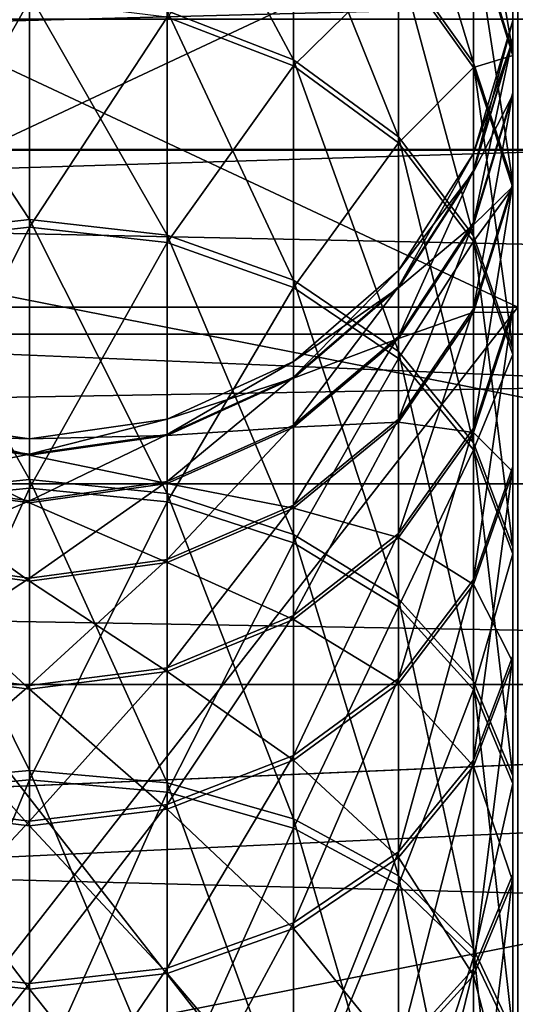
# Model space of a CAD drawing. Extents: x 0 to 200, y 18 to 95.
# Tile 218 of 491: x 81.07 to 82.49, y 52.8 to 55.63. Entities that reach past the tile are written whole.
import ezdxf

# ---------------------------------------------------------------- set-up
doc = ezdxf.new("R2010")
doc.units = 0

msp = doc.modelspace()

# ---------------------------------------------------------------- linework, layer by layer
for points in [[(66.999992, 58.968403, 263.375061), (100.857979, 56.147953, 260.252533), (66.999992, 55.257084, 259.53186)], [(122.799995, 57.297775, 280.72522), (66.999992, 58.968403, 278.624939), (66.999992, 55.257084, 282.468109)], [(122.799995, 55.257084, 282.468109), (122.799995, 57.297775, 280.72522), (66.999992, 55.257084, 282.468109)], [(81.494423, 56.193008, 266.701172), (81.856888, 56.043743, 266.772736), (81.856888, 55.515003, 265.812164)], [(81.494423, 55.655315, 265.724335), (81.494423, 56.193008, 266.701172), (81.856888, 55.515003, 265.812164)], [(82.158043, 56.215157, 267.872253), (82.373474, 55.898556, 267.982391), (82.373474, 55.506165, 267.030487)], [(82.158043, 55.808445, 266.885559), (82.158043, 56.215157, 267.872253), (82.373474, 55.506165, 267.030487)], [(82.373474, 56.181892, 268.97229), (82.485741, 55.80899, 269.056732), (82.485741, 55.537457, 268.108063)], [(82.373474, 55.898556, 267.982391), (82.373474, 56.181892, 268.97229), (82.485741, 55.537457, 268.108063)], [(66.999992, 55.257084, 259.53186), (100.857979, 56.147953, 260.252533), (99.651787, 55.252529, 259.53772)], [(81.856888, 56.029167, 275.257538), (81.494423, 55.637138, 276.304626), (81.856888, 55.497128, 276.216309)], [(81.856888, 56.043743, 266.772736), (82.158043, 55.808445, 266.885559), (82.158043, 55.293812, 265.950592)], [(81.856888, 55.515003, 265.812164), (81.856888, 56.043743, 266.772736), (82.158043, 55.293812, 265.950592)], [(82.158043, 55.794254, 275.143921), (81.856888, 56.029167, 275.257538), (81.856888, 55.497128, 276.216309)], [(82.485741, 56.026241, 271.015106), (82.485741, 55.627762, 271.014435), (82.485741, 55.576557, 270.073761)], [(82.485741, 55.97261, 270.029816), (82.485741, 56.026241, 271.015106), (82.485741, 55.576557, 270.073761)], [(82.485741, 56.026241, 271.015106), (82.485741, 55.969223, 272.000214), (82.485741, 55.627762, 271.014435)], [(79.999992, 55.977016, 271), (82.499992, 54.804737, 266.625), (79.999992, 54.804737, 266.625)], [(79.999992, 55.977016, 271), (82.499992, 55.977016, 271), (82.499992, 54.804737, 266.625)], [(82.499992, 55.977016, 271), (79.999992, 55.977016, 271), (79.999992, 54.804737, 275.375)], [(82.499992, 54.804737, 275.375), (82.499992, 55.977016, 271), (79.999992, 54.804737, 275.375)], [(82.485741, 55.97261, 270.029816), (82.485741, 55.576557, 270.073761), (82.485741, 55.420349, 269.144714)], [(82.485741, 55.80899, 269.056732), (82.485741, 55.97261, 270.029816), (82.485741, 55.420349, 269.144714)], [(82.485741, 55.969223, 272.000214), (82.485741, 55.802265, 272.972748), (82.485741, 55.573326, 271.954926)], [(82.485741, 55.627762, 271.014435), (82.485741, 55.969223, 272.000214), (82.485741, 55.573326, 271.954926)], [(115.346222, 54.298084, 279.984253), (39.5, 55.887272, 277.913177), (37.428932, 54.298084, 279.984253)], [(113.275154, 55.887272, 277.913177), (39.5, 55.887272, 277.913177), (115.346222, 54.298084, 279.984253)], [(49.499989, 55.887272, 267.913177), (103.275146, 55.887272, 267.913177), (51.571064, 54.298084, 265.842102)], [(103.275146, 55.887272, 267.913177), (101.204079, 54.298084, 265.842102), (51.571064, 54.298084, 265.842102)], [(82.373474, 55.888134, 274.047363), (82.158043, 55.794254, 275.143921), (82.373474, 55.492477, 274.997955)], [(82.373474, 55.898556, 267.982391), (82.485741, 55.537457, 268.108063), (82.485741, 55.161404, 267.19577)], [(82.373474, 55.506165, 267.030487), (82.373474, 55.898556, 267.982391), (82.485741, 55.161404, 267.19577)], [(82.485741, 55.527466, 273.920471), (82.373474, 55.888134, 274.047363), (82.373474, 55.492477, 274.997955)], [(82.485741, 55.802265, 272.972748), (82.373474, 55.888134, 274.047363), (82.485741, 55.527466, 273.920471)], [(82.158043, 55.808445, 266.885559), (82.373474, 55.506165, 267.030487), (82.373474, 55.009663, 266.128448)], [(82.158043, 55.293812, 265.950592), (82.158043, 55.808445, 266.885559), (82.373474, 55.009663, 266.128448)], [(82.485741, 55.80899, 269.056732), (82.485741, 55.420349, 269.144714), (82.485741, 55.161106, 268.239044)], [(82.485741, 55.537457, 268.108063), (82.485741, 55.80899, 269.056732), (82.485741, 55.161106, 268.239044)], [(82.485741, 55.802265, 272.972748), (82.485741, 55.527466, 273.920471), (82.485741, 55.413929, 272.883423)], [(82.485741, 55.573326, 271.954926), (82.485741, 55.802265, 272.972748), (82.485741, 55.413929, 272.883423)], [(82.158043, 55.794254, 275.143921), (81.856888, 55.497128, 276.216309), (82.158043, 55.276413, 276.077087)], [(82.373474, 55.492477, 274.997955), (82.158043, 55.794254, 275.143921), (82.158043, 55.276413, 276.077087)], [(80.705566, 55.655315, 265.724335), (81.099991, 55.703388, 265.694244), (81.099991, 55.05603, 264.778564)], [(81.099991, 55.034607, 277.248322), (81.099991, 55.685104, 276.334869), (80.705566, 54.99033, 277.212891)], [(81.099991, 55.685104, 276.334869), (80.705566, 55.637138, 276.304626), (80.705566, 54.99033, 277.212891)], [(81.099991, 55.703388, 265.694244), (81.494423, 55.655315, 265.724335), (81.494423, 55.011635, 264.813812)], [(81.099991, 55.05603, 264.778564), (81.099991, 55.703388, 265.694244), (81.494423, 55.011635, 264.813812)], [(81.494423, 55.637138, 276.304626), (81.099991, 55.685104, 276.334869), (81.099991, 55.034607, 277.248322)], [(95.999992, 51.891266, 261.314575), (76.999992, 55.631706, 264.297485), (76.999992, 51.891266, 261.314575)], [(95.999992, 55.631706, 264.297485), (76.999992, 55.631706, 264.297485), (95.999992, 51.891266, 261.314575)], [(95.999992, 55.631706, 277.702515), (95.999992, 51.891266, 280.685425), (76.999992, 51.891266, 280.685425)], [(76.999992, 55.631706, 277.702515), (95.999992, 55.631706, 277.702515), (76.999992, 51.891266, 280.685425)], [(80.705566, 55.655315, 265.724335), (81.099991, 55.05603, 264.778564), (80.705566, 55.011635, 264.813812)], [(81.494423, 55.637138, 276.304626), (81.099991, 55.034607, 277.248322), (81.494423, 54.99033, 277.212891)], [(81.494423, 55.655315, 265.724335), (81.856888, 55.515003, 265.812164), (81.856888, 54.882034, 264.916809)], [(81.494423, 55.011635, 264.813812), (81.494423, 55.655315, 265.724335), (81.856888, 54.882034, 264.916809)], [(81.856888, 55.497128, 276.216309), (81.494423, 55.637138, 276.304626), (81.494423, 54.99033, 277.212891)], [(82.485741, 55.627762, 271.014435), (82.373474, 55.245422, 271.013763), (82.373474, 55.196545, 270.115906)], [(82.485741, 55.576557, 270.073761), (82.485741, 55.627762, 271.014435), (82.373474, 55.196545, 270.115906)], [(82.485741, 55.627762, 271.014435), (82.485741, 55.573326, 271.954926), (82.373474, 55.245422, 271.013763)], [(82.485741, 55.576557, 270.073761), (82.373474, 55.196545, 270.115906), (82.373474, 55.047447, 269.229156)], [(82.485741, 55.420349, 269.144714), (82.485741, 55.576557, 270.073761), (82.373474, 55.047447, 269.229156)], [(82.485741, 55.573326, 271.954926), (82.485741, 55.413929, 272.883423), (82.373474, 55.193462, 271.911469)], [(82.373474, 55.245422, 271.013763), (82.485741, 55.573326, 271.954926), (82.373474, 55.193462, 271.911469)], [(81.856888, 55.515003, 265.812164), (82.158043, 55.293812, 265.950592), (82.158043, 54.677734, 265.079163)], [(81.856888, 54.882034, 264.916809), (81.856888, 55.515003, 265.812164), (82.158043, 54.677734, 265.079163)], [(82.485741, 55.527466, 273.920471), (82.373474, 55.492477, 274.997955), (82.485741, 55.148285, 274.831482)], [(82.485741, 55.537457, 268.108063), (82.485741, 55.161106, 268.239044), (82.485741, 54.80209, 267.368073)], [(82.485741, 55.161404, 267.19577), (82.485741, 55.537457, 268.108063), (82.485741, 54.80209, 267.368073)], [(82.485741, 55.151573, 273.788208), (82.485741, 55.527466, 273.920471), (82.485741, 55.148285, 274.831482)], [(82.485741, 55.413929, 272.883423), (82.485741, 55.527466, 273.920471), (82.485741, 55.151573, 273.788208)], [(81.856888, 55.497128, 276.216309), (81.494423, 54.99033, 277.212891), (81.856888, 54.861088, 277.109467)], [(82.158043, 55.276413, 276.077087), (81.856888, 55.497128, 276.216309), (81.856888, 54.861088, 277.109467)], [(82.373474, 55.492477, 274.997955), (82.158043, 55.276413, 276.077087), (82.373474, 54.992878, 275.898254)], [(82.373474, 55.506165, 267.030487), (82.485741, 55.161404, 267.19577), (82.485741, 54.685577, 266.331329)], [(82.373474, 55.009663, 266.128448), (82.373474, 55.506165, 267.030487), (82.485741, 54.685577, 266.331329)], [(82.485741, 55.148285, 274.831482), (82.373474, 55.492477, 274.997955), (82.373474, 54.992878, 275.898254)], [(82.485741, 55.420349, 269.144714), (82.373474, 55.047447, 269.229156), (82.373474, 54.800007, 268.364685)], [(82.485741, 55.161106, 268.239044), (82.485741, 55.420349, 269.144714), (82.373474, 54.800007, 268.364685)], [(82.485741, 55.413929, 272.883423), (82.485741, 55.151573, 273.788208), (82.373474, 55.041317, 272.797699)], [(82.373474, 55.193462, 271.911469), (82.485741, 55.413929, 272.883423), (82.373474, 55.041317, 272.797699)], [(82.158043, 55.293812, 265.950592), (82.373474, 55.009663, 266.128448), (82.373474, 54.415291, 265.28772)], [(82.158043, 54.677734, 265.079163), (82.158043, 55.293812, 265.950592), (82.373474, 54.415291, 265.28772)], [(82.158043, 55.276413, 276.077087), (81.856888, 54.861088, 277.109467), (82.158043, 54.657349, 276.946411)], [(82.373474, 54.992878, 275.898254), (82.158043, 55.276413, 276.077087), (82.158043, 54.657349, 276.946411)], [(66.999992, 55.257084, 259.53186), (99.651787, 55.252529, 259.53772), (66.999992, 50.376331, 257.358826)], [(122.799995, 52.921329, 283.789642), (66.999992, 55.257084, 282.468109), (66.999992, 50.376331, 284.641174)], [(122.799995, 55.257084, 282.468109), (66.999992, 55.257084, 282.468109), (122.799995, 52.921329, 283.789642)], [(99.651787, 55.252529, 259.53772), (99.535149, 55.165939, 259.468567), (66.999992, 50.376331, 257.358826)], [(82.373474, 55.245422, 271.013763), (82.158043, 54.910198, 271.013184), (82.158043, 54.863369, 270.152893)], [(82.373474, 55.196545, 270.115906), (82.373474, 55.245422, 271.013763), (82.158043, 54.863369, 270.152893)], [(82.373474, 55.245422, 271.013763), (82.373474, 55.193462, 271.911469), (82.158043, 54.910198, 271.013184)], [(82.373474, 55.196545, 270.115906), (82.158043, 54.863369, 270.152893), (82.158043, 54.720501, 269.303192)], [(82.373474, 55.047447, 269.229156), (82.373474, 55.196545, 270.115906), (82.158043, 54.720501, 269.303192)], [(82.373474, 55.193462, 271.911469), (82.373474, 55.041317, 272.797699), (82.158043, 54.860409, 271.873352)], [(82.158043, 54.910198, 271.013184), (82.373474, 55.193462, 271.911469), (82.158043, 54.860409, 271.873352)], [(99.535149, 55.165939, 259.468567), (99.349709, 54.9519, 259.344482), (66.999992, 50.376331, 257.358826)], [(82.485741, 55.161106, 268.239044), (82.373474, 54.800007, 268.364685), (82.373474, 54.457329, 267.533356)], [(82.485741, 54.80209, 267.368073), (82.485741, 55.161106, 268.239044), (82.373474, 54.457329, 267.533356)], [(82.373474, 54.790905, 273.661316), (82.485741, 55.151573, 273.788208), (82.485741, 54.789566, 274.657959)], [(82.373474, 55.041317, 272.797699), (82.485741, 55.151573, 273.788208), (82.373474, 54.790905, 273.661316)], [(82.485741, 55.148285, 274.831482), (82.373474, 54.992878, 275.898254), (82.485741, 54.669491, 275.694275)], [(82.485741, 55.161404, 267.19577), (82.485741, 54.80209, 267.368073), (82.485741, 54.347809, 266.542755)], [(82.485741, 54.685577, 266.331329), (82.485741, 55.161404, 267.19577), (82.485741, 54.347809, 266.542755)], [(82.485741, 55.151573, 273.788208), (82.485741, 55.148285, 274.831482), (82.485741, 54.789566, 274.657959)], [(82.485741, 54.789566, 274.657959), (82.485741, 55.148285, 274.831482), (82.485741, 54.669491, 275.694275)], [(80.705566, 55.011635, 264.813812), (81.099991, 55.05603, 264.778564), (81.099991, 54.310223, 263.941101)], [(81.099991, 54.285923, 278.083191), (81.099991, 55.034607, 277.248322), (80.705566, 54.245892, 278.04303)], [(81.099991, 55.034607, 277.248322), (80.705566, 54.99033, 277.212891), (80.705566, 54.245892, 278.04303)], [(81.099991, 55.05603, 264.778564), (81.494423, 55.011635, 264.813812), (81.494423, 54.27005, 263.98114)], [(81.099991, 54.310223, 263.941101), (81.099991, 55.05603, 264.778564), (81.494423, 54.27005, 263.98114)], [(81.494423, 54.99033, 277.212891), (81.099991, 55.034607, 277.248322), (81.099991, 54.285923, 278.083191)], [(82.373474, 55.047447, 269.229156), (82.158043, 54.720501, 269.303192), (82.158043, 54.483402, 268.474854)], [(82.373474, 54.800007, 268.364685), (82.373474, 55.047447, 269.229156), (82.158043, 54.483402, 268.474854)], [(82.373474, 55.041317, 272.797699), (82.373474, 54.790905, 273.661316), (82.158043, 54.714626, 272.722534)], [(82.158043, 54.860409, 271.873352), (82.373474, 55.041317, 272.797699), (82.158043, 54.714626, 272.722534)], [(80.705566, 55.011635, 264.813812), (81.099991, 54.310223, 263.941101), (80.705566, 54.27005, 263.98114)], [(81.494423, 55.011635, 264.813812), (81.856888, 54.882034, 264.916809), (81.856888, 54.152802, 264.097961)], [(81.494423, 54.27005, 263.98114), (81.494423, 55.011635, 264.813812), (81.856888, 54.152802, 264.097961)], [(82.373474, 55.009663, 266.128448), (82.485741, 54.685577, 266.331329), (82.485741, 54.115955, 265.525604)], [(82.373474, 54.415291, 265.28772), (82.373474, 55.009663, 266.128448), (82.485741, 54.115955, 265.525604)], [(81.494423, 54.99033, 277.212891), (81.099991, 54.285923, 278.083191), (81.494423, 54.245892, 278.04303)], [(81.856888, 54.861088, 277.109467), (81.494423, 54.99033, 277.212891), (81.494423, 54.245892, 278.04303)], [(82.373474, 54.992878, 275.898254), (82.158043, 54.657349, 276.946411), (82.373474, 54.395618, 276.736938)], [(82.485741, 54.669491, 275.694275), (82.373474, 54.992878, 275.898254), (82.373474, 54.395618, 276.736938)], [(99.349709, 54.9519, 259.344482), (99.161667, 54.734867, 259.218597), (66.999992, 50.376331, 257.358826)], [(82.158043, 54.910198, 271.013184), (81.856888, 54.64925, 271.012756), (81.856888, 54.604008, 270.181641)], [(82.158043, 54.863369, 270.152893), (82.158043, 54.910198, 271.013184), (81.856888, 54.604008, 270.181641)], [(82.158043, 54.910198, 271.013184), (82.158043, 54.860409, 271.873352), (81.856888, 54.64925, 271.012756)], [(81.856888, 54.882034, 264.916809), (82.158043, 54.677734, 265.079163), (82.158043, 53.967964, 264.282166)], [(81.856888, 54.152802, 264.097961), (81.856888, 54.882034, 264.916809), (82.158043, 53.967964, 264.282166)], [(81.856888, 54.861088, 277.109467), (81.494423, 54.245892, 278.04303), (81.856888, 54.129044, 277.925781)], [(82.158043, 54.863369, 270.152893), (81.856888, 54.604008, 270.181641), (81.856888, 54.466, 269.36084)], [(82.158043, 54.720501, 269.303192), (82.158043, 54.863369, 270.152893), (81.856888, 54.466, 269.36084)], [(82.158043, 54.657349, 276.946411), (81.856888, 54.861088, 277.109467), (81.856888, 54.129044, 277.925781)], [(82.158043, 54.860409, 271.873352), (82.158043, 54.714626, 272.722534), (81.856888, 54.601151, 271.843689)], [(81.856888, 54.64925, 271.012756), (82.158043, 54.860409, 271.873352), (81.856888, 54.601151, 271.843689)], [(79.999992, 54.804737, 266.625), (82.499992, 51.602016, 263.422272), (79.999992, 51.602016, 263.422272)], [(79.999992, 54.804737, 266.625), (82.499992, 54.804737, 266.625), (82.499992, 51.602016, 263.422272)], [(82.499992, 54.804737, 275.375), (79.999992, 54.804737, 275.375), (79.999992, 51.602016, 278.577728)], [(82.499992, 51.602016, 278.577728), (82.499992, 54.804737, 275.375), (79.999992, 51.602016, 278.577728)], [(82.373474, 54.800007, 268.364685), (82.158043, 54.483402, 268.474854), (82.158043, 54.155052, 267.678284)], [(82.373474, 54.457329, 267.533356), (82.373474, 54.800007, 268.364685), (82.158043, 54.155052, 267.678284)], [(82.158043, 54.474686, 273.550049), (82.373474, 54.790905, 273.661316), (82.373474, 54.445374, 274.491455)], [(82.158043, 54.714626, 272.722534), (82.373474, 54.790905, 273.661316), (82.158043, 54.474686, 273.550049)], [(82.485741, 54.80209, 267.368073), (82.373474, 54.457329, 267.533356), (82.373474, 54.023724, 266.745605)], [(82.485741, 54.347809, 266.542755), (82.485741, 54.80209, 267.368073), (82.373474, 54.023724, 266.745605)], [(82.373474, 54.790905, 273.661316), (82.485741, 54.789566, 274.657959), (82.373474, 54.445374, 274.491455)], [(82.373474, 54.445374, 274.491455), (82.485741, 54.789566, 274.657959), (82.485741, 54.332451, 275.481689)], [(82.485741, 54.789566, 274.657959), (82.485741, 54.669491, 275.694275), (82.485741, 54.332451, 275.481689)], [(91.499992, 53.722206, 267.25), (33.5, 54.727013, 271), (33.5, 53.722206, 267.25)], [(91.499992, 54.727013, 271), (33.5, 54.727013, 271), (91.499992, 53.722206, 267.25)], [(91.499992, 54.727013, 271), (91.499992, 53.722206, 274.75), (33.5, 53.722206, 274.75)], [(33.5, 54.727013, 271), (91.499992, 54.727013, 271), (33.5, 53.722206, 274.75)], [(99.161667, 54.734867, 259.218597), (97.91198, 53.292431, 258.382111), (66.999992, 50.376331, 257.358826)], [(82.158043, 54.720501, 269.303192), (81.856888, 54.466, 269.36084), (81.856888, 54.23695, 268.560638)], [(82.158043, 54.483402, 268.474854), (82.158043, 54.720501, 269.303192), (81.856888, 54.23695, 268.560638)], [(82.158043, 54.714626, 272.722534), (82.158043, 54.474686, 273.550049), (81.856888, 54.46032, 272.664032)], [(81.856888, 54.601151, 271.843689), (82.158043, 54.714626, 272.722534), (81.856888, 54.46032, 272.664032)], [(82.158043, 54.677734, 265.079163), (82.373474, 54.415291, 265.28772), (82.373474, 53.730518, 264.518799)], [(82.158043, 53.967964, 264.282166), (82.158043, 54.677734, 265.079163), (82.373474, 53.730518, 264.518799)], [(82.485741, 54.669491, 275.694275), (82.373474, 54.395618, 276.736938), (82.485741, 54.097099, 276.498047)], [(82.485741, 54.685577, 266.331329), (82.485741, 54.347809, 266.542755), (82.485741, 53.803986, 265.773499)], [(82.485741, 54.115955, 265.525604), (82.485741, 54.685577, 266.331329), (82.485741, 53.803986, 265.773499)], [(82.485741, 54.332451, 275.481689), (82.485741, 54.669491, 275.694275), (82.485741, 54.097099, 276.498047)], [(81.856888, 54.64925, 271.012756), (81.494423, 54.483715, 271.012451), (81.494423, 54.43948, 270.19989)], [(81.856888, 54.604008, 270.181641), (81.856888, 54.64925, 271.012756), (81.494423, 54.43948, 270.19989)], [(81.856888, 54.64925, 271.012756), (81.856888, 54.601151, 271.843689), (81.494423, 54.483715, 271.012451)], [(82.158043, 54.657349, 276.946411), (81.856888, 54.129044, 277.925781), (82.158043, 53.944839, 277.740967)], [(82.373474, 54.395618, 276.736938), (82.158043, 54.657349, 276.946411), (82.158043, 53.944839, 277.740967)], [(81.856888, 54.604008, 270.181641), (81.494423, 54.43948, 270.19989), (81.494423, 54.304546, 269.3974)], [(81.856888, 54.466, 269.36084), (81.856888, 54.604008, 270.181641), (81.494423, 54.304546, 269.3974)], [(81.856888, 54.601151, 271.843689), (81.856888, 54.46032, 272.664032), (81.494423, 54.436691, 271.82489)], [(81.494423, 54.483715, 271.012451), (81.856888, 54.601151, 271.843689), (81.494423, 54.436691, 271.82489)], [(80.705566, 54.436691, 271.82489), (80.705566, 54.483715, 271.012451), (81.099991, 54.380344, 271.818451)], [(80.705566, 54.483715, 271.012451), (81.099991, 54.427006, 271.01239), (81.099991, 54.380344, 271.818451)], [(80.705566, 54.483715, 271.012451), (80.705566, 54.43948, 270.19989), (81.099991, 54.427006, 271.01239)], [(81.494423, 54.483715, 271.012451), (81.099991, 54.427006, 271.01239), (81.099991, 54.383118, 270.206146)], [(81.494423, 54.43948, 270.19989), (81.494423, 54.483715, 271.012451), (81.099991, 54.383118, 270.206146)], [(81.494423, 54.483715, 271.012451), (81.494423, 54.436691, 271.82489), (81.099991, 54.427006, 271.01239)], [(82.158043, 54.483402, 268.474854), (81.856888, 54.23695, 268.560638), (81.856888, 53.91975, 267.791107)], [(82.158043, 54.155052, 267.678284), (82.158043, 54.483402, 268.474854), (81.856888, 53.91975, 267.791107)], [(81.856888, 54.228527, 273.46344), (82.158043, 54.474686, 273.550049), (82.158043, 54.143597, 274.34549)], [(81.856888, 54.46032, 272.664032), (82.158043, 54.474686, 273.550049), (81.856888, 54.228527, 273.46344)], [(82.158043, 54.474686, 273.550049), (82.373474, 54.445374, 274.491455), (82.158043, 54.143597, 274.34549)], [(81.856888, 54.466, 269.36084), (81.494423, 54.304546, 269.3974), (81.494423, 54.080608, 268.615021)], [(81.856888, 54.23695, 268.560638), (81.856888, 54.466, 269.36084), (81.494423, 54.080608, 268.615021)], [(81.494423, 54.299, 272.626923), (81.856888, 54.46032, 272.664032), (81.856888, 54.228527, 273.46344)], [(81.494423, 54.436691, 271.82489), (81.856888, 54.46032, 272.664032), (81.494423, 54.299, 272.626923)], [(82.373474, 54.457329, 267.533356), (82.158043, 54.155052, 267.678284), (82.158043, 53.739578, 266.923492)], [(82.373474, 54.023724, 266.745605), (82.373474, 54.457329, 267.533356), (82.158043, 53.739578, 266.923492)], [(82.158043, 54.143597, 274.34549), (82.373474, 54.445374, 274.491455), (82.373474, 54.009064, 275.27771)], [(82.373474, 54.445374, 274.491455), (82.485741, 54.332451, 275.481689), (82.373474, 54.009064, 275.27771)], [(81.099991, 54.383118, 270.206146), (80.705566, 54.43948, 270.19989), (80.705566, 54.304546, 269.3974)], [(81.099991, 54.427006, 271.01239), (80.705566, 54.43948, 270.19989), (81.099991, 54.383118, 270.206146)], [(80.705566, 54.299, 272.626923), (80.705566, 54.436691, 271.82489), (81.099991, 54.243732, 272.614197)], [(80.705566, 54.436691, 271.82489), (81.099991, 54.380344, 271.818451), (81.099991, 54.243732, 272.614197)], [(81.494423, 54.43948, 270.19989), (81.099991, 54.383118, 270.206146), (81.099991, 54.249237, 269.409912)], [(81.494423, 54.304546, 269.3974), (81.494423, 54.43948, 270.19989), (81.099991, 54.249237, 269.409912)], [(81.099991, 54.380344, 271.818451), (81.494423, 54.436691, 271.82489), (81.494423, 54.299, 272.626923)], [(81.099991, 54.427006, 271.01239), (81.494423, 54.436691, 271.82489), (81.099991, 54.380344, 271.818451)], [(82.373474, 54.415291, 265.28772), (82.485741, 54.115955, 265.525604), (82.485741, 53.459698, 264.788696)], [(82.373474, 53.730518, 264.518799), (82.373474, 54.415291, 265.28772), (82.485741, 53.459698, 264.788696)], [(82.373474, 54.395618, 276.736938), (82.158043, 53.944839, 277.740967), (82.373474, 53.70821, 277.50351)], [(82.485741, 54.097099, 276.498047), (82.373474, 54.395618, 276.736938), (82.373474, 53.70821, 277.50351)], [(81.099991, 54.383118, 270.206146), (80.705566, 54.304546, 269.3974), (81.099991, 54.249237, 269.409912)], [(81.099991, 54.380344, 271.818451), (81.494423, 54.299, 272.626923), (81.099991, 54.243732, 272.614197)], [(82.485741, 54.347809, 266.542755), (82.373474, 54.023724, 266.745605), (82.373474, 53.50465, 266.011383)], [(82.485741, 53.803986, 265.773499), (82.485741, 54.347809, 266.542755), (82.373474, 53.50465, 266.011383)], [(82.373474, 54.009064, 275.27771), (82.485741, 54.332451, 275.481689), (82.485741, 53.785984, 276.249054)], [(82.485741, 54.332451, 275.481689), (82.485741, 54.097099, 276.498047), (82.485741, 53.785984, 276.249054)], [(80.705566, 54.27005, 263.98114), (81.099991, 54.310223, 263.941101), (81.099991, 53.475338, 263.192413)], [(81.099991, 54.249237, 269.409912), (80.705566, 54.304546, 269.3974), (80.705566, 54.080608, 268.615021)], [(81.099991, 54.310223, 263.941101), (81.494423, 54.27005, 263.98114), (81.494423, 53.439903, 263.236694)], [(81.099991, 53.475338, 263.192413), (81.099991, 54.310223, 263.941101), (81.494423, 53.439903, 263.236694)], [(81.494423, 54.304546, 269.3974), (81.099991, 54.249237, 269.409912), (81.099991, 54.02705, 268.633667)], [(81.494423, 54.080608, 268.615021), (81.494423, 54.304546, 269.3974), (81.099991, 54.02705, 268.633667)], [(116.93541, 52.227016, 281.573425), (37.428932, 54.298084, 279.984253), (35.839737, 52.227016, 281.573425)], [(115.346222, 54.298084, 279.984253), (37.428932, 54.298084, 279.984253), (116.93541, 52.227016, 281.573425)], [(51.571064, 54.298084, 265.842102), (101.204079, 54.298084, 265.842102), (53.160252, 52.227016, 264.25293)], [(101.204079, 54.298084, 265.842102), (99.614899, 52.227016, 264.25293), (53.160252, 52.227016, 264.25293)], [(80.705566, 54.072376, 273.408508), (80.705566, 54.299, 272.626923), (81.099991, 54.018883, 273.389679)], [(80.705566, 54.299, 272.626923), (81.099991, 54.243732, 272.614197), (81.099991, 54.018883, 273.389679)], [(81.099991, 53.448471, 278.82901), (81.099991, 54.285923, 278.083191), (80.705566, 53.413189, 278.784607)], [(81.099991, 54.285923, 278.083191), (80.705566, 54.245892, 278.04303), (80.705566, 53.413189, 278.784607)], [(81.099991, 54.243732, 272.614197), (81.494423, 54.299, 272.626923), (81.494423, 54.072376, 273.408508)], [(81.494423, 54.245892, 278.04303), (81.099991, 54.285923, 278.083191), (81.099991, 53.448471, 278.82901)], [(81.494423, 54.299, 272.626923), (81.856888, 54.228527, 273.46344), (81.494423, 54.072376, 273.408508)], [(80.705566, 54.27005, 263.98114), (81.099991, 53.475338, 263.192413), (80.705566, 53.439903, 263.236694)], [(81.099991, 54.249237, 269.409912), (80.705566, 54.080608, 268.615021), (81.099991, 54.02705, 268.633667)], [(81.494423, 54.245892, 278.04303), (81.099991, 53.448471, 278.82901), (81.494423, 53.413189, 278.784607)], [(81.099991, 54.243732, 272.614197), (81.494423, 54.072376, 273.408508), (81.099991, 54.018883, 273.389679)], [(81.494423, 54.27005, 263.98114), (81.856888, 54.152802, 264.097961), (81.856888, 53.336472, 263.365936)], [(81.494423, 53.439903, 263.236694), (81.494423, 54.27005, 263.98114), (81.856888, 53.336472, 263.365936)], [(81.856888, 54.129044, 277.925781), (81.494423, 54.245892, 278.04303), (81.494423, 53.413189, 278.784607)], [(81.856888, 54.23695, 268.560638), (81.494423, 54.080608, 268.615021), (81.494423, 53.770485, 267.862671)], [(81.856888, 53.91975, 267.791107), (81.856888, 54.23695, 268.560638), (81.494423, 53.770485, 267.862671)], [(81.494423, 54.072376, 273.408508), (81.856888, 54.228527, 273.46344), (81.856888, 53.908684, 274.231873)], [(81.856888, 54.228527, 273.46344), (82.158043, 54.143597, 274.34549), (81.856888, 53.908684, 274.231873)], [(82.158043, 54.155052, 267.678284), (81.856888, 53.91975, 267.791107), (81.856888, 53.518383, 267.06192)], [(82.158043, 53.739578, 266.923492), (82.158043, 54.155052, 267.678284), (81.856888, 53.518383, 267.06192)], [(81.856888, 54.152802, 264.097961), (82.158043, 53.967964, 264.282166), (82.158043, 53.17342, 263.569672)], [(81.856888, 53.336472, 263.365936), (81.856888, 54.152802, 264.097961), (82.158043, 53.17342, 263.569672)], [(81.856888, 53.908684, 274.231873), (82.158043, 54.143597, 274.34549), (82.158043, 53.725529, 275.098877)], [(82.158043, 54.143597, 274.34549), (82.373474, 54.009064, 275.27771), (82.158043, 53.725529, 275.098877)], [(81.856888, 54.129044, 277.925781), (81.494423, 53.413189, 278.784607), (81.856888, 53.310204, 278.655029)], [(82.158043, 53.944839, 277.740967), (81.856888, 54.129044, 277.925781), (81.856888, 53.310204, 278.655029)], [(82.485741, 54.115955, 265.525604), (82.485741, 53.803986, 265.773499), (82.485741, 53.177444, 265.069977)], [(82.485741, 53.459698, 264.788696), (82.485741, 54.115955, 265.525604), (82.485741, 53.177444, 265.069977)], [(81.099991, 54.02705, 268.633667), (80.705566, 54.080608, 268.615021), (80.705566, 53.770485, 267.862671)], [(81.494423, 54.080608, 268.615021), (81.099991, 54.02705, 268.633667), (81.099991, 53.719349, 267.887177)], [(81.494423, 53.770485, 267.862671), (81.494423, 54.080608, 268.615021), (81.099991, 53.719349, 267.887177)], [(82.485741, 54.097099, 276.498047), (82.373474, 53.70821, 277.50351), (82.485741, 53.43832, 277.232697)], [(82.485741, 53.785984, 276.249054), (82.485741, 54.097099, 276.498047), (82.485741, 53.43832, 277.232697)], [(80.705566, 53.759663, 274.15979), (80.705566, 54.072376, 273.408508), (81.099991, 53.708614, 274.135101)], [(80.705566, 54.072376, 273.408508), (81.099991, 54.018883, 273.389679), (81.099991, 53.708614, 274.135101)], [(81.099991, 54.018883, 273.389679), (81.494423, 54.072376, 273.408508), (81.494423, 53.759663, 274.15979)], [(81.494423, 54.072376, 273.408508), (81.856888, 53.908684, 274.231873), (81.494423, 53.759663, 274.15979)], [(81.099991, 54.02705, 268.633667), (80.705566, 53.770485, 267.862671), (81.099991, 53.719349, 267.887177)], [(81.099991, 54.018883, 273.389679), (81.494423, 53.759663, 274.15979), (81.099991, 53.708614, 274.135101)], [(82.373474, 54.023724, 266.745605), (82.158043, 53.739578, 266.923492), (82.158043, 53.242203, 266.21994)], [(82.373474, 53.50465, 266.011383), (82.373474, 54.023724, 266.745605), (82.158043, 53.242203, 266.21994)], [(82.158043, 53.725529, 275.098877), (82.373474, 54.009064, 275.27771), (82.373474, 53.487469, 276.010162)], [(82.373474, 54.009064, 275.27771), (82.485741, 53.785984, 276.249054), (82.373474, 53.487469, 276.010162)], [(82.158043, 53.967964, 264.282166), (82.373474, 53.730518, 264.518799), (82.373474, 52.963963, 263.83139)], [(82.158043, 53.17342, 263.569672), (82.158043, 53.967964, 264.282166), (82.373474, 52.963963, 263.83139)], [(82.158043, 53.944839, 277.740967), (81.856888, 53.310204, 278.655029), (82.158043, 53.147854, 278.450714)], [(82.373474, 53.70821, 277.50351), (82.158043, 53.944839, 277.740967), (82.158043, 53.147854, 278.450714)], [(81.856888, 53.91975, 267.791107), (81.494423, 53.770485, 267.862671), (81.494423, 53.378071, 267.14975)], [(81.856888, 53.518383, 267.06192), (81.856888, 53.91975, 267.791107), (81.494423, 53.378071, 267.14975)], [(81.494423, 53.759663, 274.15979), (81.856888, 53.908684, 274.231873), (81.856888, 53.504818, 274.959656)], [(81.856888, 53.908684, 274.231873), (82.158043, 53.725529, 275.098877), (81.856888, 53.504818, 274.959656)], [(82.485741, 53.803986, 265.773499), (82.373474, 53.50465, 266.011383), (82.373474, 52.906628, 265.339874)], [(82.485741, 53.177444, 265.069977), (82.485741, 53.803986, 265.773499), (82.373474, 52.906628, 265.339874)], [(81.099991, 53.719349, 267.887177), (80.705566, 53.770485, 267.862671), (80.705566, 53.378071, 267.14975)], [(81.494423, 53.770485, 267.862671), (81.099991, 53.719349, 267.887177), (81.099991, 53.330002, 267.17984)], [(81.494423, 53.378071, 267.14975), (81.494423, 53.770485, 267.862671), (81.099991, 53.330002, 267.17984)], [(82.373474, 53.487469, 276.010162), (82.485741, 53.785984, 276.249054), (82.485741, 53.157032, 276.950439)], [(82.485741, 53.785984, 276.249054), (82.485741, 53.43832, 277.232697), (82.485741, 53.157032, 276.950439)], [(80.705566, 53.364803, 274.871368), (80.705566, 53.759663, 274.15979), (81.099991, 53.316837, 274.841095)], [(80.705566, 53.759663, 274.15979), (81.099991, 53.708614, 274.135101), (81.099991, 53.316837, 274.841095)], [(81.099991, 53.708614, 274.135101), (81.494423, 53.759663, 274.15979), (81.494423, 53.364803, 274.871368)], [(81.494423, 53.759663, 274.15979), (81.856888, 53.504818, 274.959656), (81.494423, 53.364803, 274.871368)], [(82.158043, 53.739578, 266.923492), (81.856888, 53.518383, 267.06192), (81.856888, 53.037903, 266.382294)], [(82.158043, 53.242203, 266.21994), (82.158043, 53.739578, 266.923492), (81.856888, 53.037903, 266.382294)], [(91.499992, 50.977016, 264.504822), (33.5, 53.722206, 267.25), (33.5, 50.977016, 264.504822)], [(91.499992, 53.722206, 267.25), (33.5, 53.722206, 267.25), (91.499992, 50.977016, 264.504822)], [(91.499992, 53.722206, 274.75), (91.499992, 50.977016, 277.495178), (33.5, 50.977016, 277.495178)], [(33.5, 53.722206, 274.75), (91.499992, 53.722206, 274.75), (33.5, 50.977016, 277.495178)], [(81.099991, 53.719349, 267.887177), (80.705566, 53.378071, 267.14975), (81.099991, 53.330002, 267.17984)], [(81.099991, 53.708614, 274.135101), (81.494423, 53.364803, 274.871368), (81.099991, 53.316837, 274.841095)], [(81.856888, 53.504818, 274.959656), (82.158043, 53.725529, 275.098877), (82.158043, 53.225739, 275.80069)], [(82.158043, 53.725529, 275.098877), (82.373474, 53.487469, 276.010162), (82.158043, 53.225739, 275.80069)], [(82.373474, 53.70821, 277.50351), (82.158043, 53.147854, 278.450714), (82.373474, 52.939297, 278.188263)], [(82.373474, 53.730518, 264.518799), (82.485741, 53.459698, 264.788696), (82.485741, 52.725063, 264.129913)], [(82.373474, 52.963963, 263.83139), (82.373474, 53.730518, 264.518799), (82.485741, 52.725063, 264.129913)], [(82.485741, 53.43832, 277.232697), (82.373474, 53.70821, 277.50351), (82.373474, 52.939297, 278.188263)], [(81.856888, 53.518383, 267.06192), (81.494423, 53.378071, 267.14975), (81.494423, 52.908306, 266.48526)], [(81.856888, 53.037903, 266.382294), (81.856888, 53.518383, 267.06192), (81.494423, 52.908306, 266.48526)], [(81.494423, 53.364803, 274.871368), (81.856888, 53.504818, 274.959656), (81.856888, 53.021999, 275.637665)], [(81.856888, 53.504818, 274.959656), (82.158043, 53.225739, 275.80069), (81.856888, 53.021999, 275.637665)], [(82.373474, 53.50465, 266.011383), (82.158043, 53.242203, 266.21994), (82.158043, 52.669182, 265.576508)], [(82.373474, 52.906628, 265.339874), (82.373474, 53.50465, 266.011383), (82.158043, 52.669182, 265.576508)], [(82.158043, 53.225739, 275.80069), (82.373474, 53.487469, 276.010162), (82.373474, 52.887142, 276.679626)], [(82.373474, 53.487469, 276.010162), (82.485741, 53.157032, 276.950439), (82.373474, 52.887142, 276.679626)], [(80.705566, 53.439903, 263.236694), (81.099991, 53.475338, 263.192413), (81.099991, 52.561874, 262.541931)], [(81.099991, 53.475338, 263.192413), (81.494423, 53.439903, 263.236694), (81.494423, 52.531624, 262.589874)], [(81.099991, 52.561874, 262.541931), (81.099991, 53.475338, 263.192413), (81.494423, 52.531624, 262.589874)], [(82.485741, 53.459698, 264.788696), (82.485741, 53.177444, 265.069977), (82.485741, 52.476082, 264.44101)], [(82.485741, 52.725063, 264.129913), (82.485741, 53.459698, 264.788696), (82.485741, 52.476082, 264.44101)], [(81.099991, 52.53278, 279.476379), (81.099991, 53.448471, 278.82901), (80.705566, 52.502693, 279.428314)], [(81.099991, 53.448471, 278.82901), (80.705566, 53.413189, 278.784607), (80.705566, 52.502693, 279.428314)], [(80.705566, 53.439903, 263.236694), (81.099991, 52.561874, 262.541931), (80.705566, 52.531624, 262.589874)], [(81.494423, 53.413189, 278.784607), (81.099991, 53.448471, 278.82901), (81.099991, 52.53278, 279.476379)], [(81.494423, 53.439903, 263.236694), (81.856888, 53.336472, 263.365936), (81.856888, 52.44331, 262.729889)], [(81.494423, 52.531624, 262.589874), (81.494423, 53.439903, 263.236694), (81.856888, 52.44331, 262.729889)], [(82.485741, 53.43832, 277.232697), (82.373474, 52.939297, 278.188263), (82.485741, 52.701424, 277.888947)], [(82.485741, 53.157032, 276.950439), (82.485741, 53.43832, 277.232697), (82.485741, 52.701424, 277.888947)], [(81.494423, 53.413189, 278.784607), (81.099991, 52.53278, 279.476379), (81.494423, 52.502693, 279.428314)], [(81.856888, 53.310204, 278.655029), (81.494423, 53.413189, 278.784607), (81.494423, 52.502693, 279.428314)], [(81.099991, 53.330002, 267.17984), (80.705566, 53.378071, 267.14975), (80.705566, 52.908306, 266.48526)], [(81.494423, 53.378071, 267.14975), (81.099991, 53.330002, 267.17984), (81.099991, 52.863907, 266.520569)], [(81.494423, 52.908306, 266.48526), (81.494423, 53.378071, 267.14975), (81.099991, 52.863907, 266.520569)], [(80.705566, 52.892757, 275.53421), (80.705566, 53.364803, 274.871368), (81.099991, 52.84848, 275.498779)], [(80.705566, 53.364803, 274.871368), (81.099991, 53.316837, 274.841095), (81.099991, 52.84848, 275.498779)], [(81.099991, 53.316837, 274.841095), (81.494423, 53.364803, 274.871368), (81.494423, 52.892757, 275.53421)], [(81.494423, 53.364803, 274.871368), (81.856888, 53.021999, 275.637665), (81.494423, 52.892757, 275.53421)], [(81.099991, 53.330002, 267.17984), (80.705566, 52.908306, 266.48526), (81.099991, 52.863907, 266.520569)], [(81.099991, 53.316837, 274.841095), (81.494423, 52.892757, 275.53421), (81.099991, 52.84848, 275.498779)], [(81.856888, 53.336472, 263.365936), (82.158043, 53.17342, 263.569672), (82.158043, 52.3041, 262.950592)], [(81.856888, 52.44331, 262.729889), (81.856888, 53.336472, 263.365936), (82.158043, 52.3041, 262.950592)], [(97.91198, 53.292431, 258.382111), (97.285873, 52.137691, 257.936096), (66.999992, 50.376331, 257.358826)], [(81.856888, 53.310204, 278.655029), (81.494423, 52.502693, 279.428314), (81.856888, 52.414864, 279.287994)], [(82.158043, 53.147854, 278.450714), (81.856888, 53.310204, 278.655029), (81.856888, 52.414864, 279.287994)], [(82.158043, 53.242203, 266.21994), (81.856888, 53.037903, 266.382294), (81.856888, 52.484344, 265.760712)], [(82.158043, 52.669182, 265.576508), (82.158043, 53.242203, 266.21994), (81.856888, 52.484344, 265.760712)], [(81.856888, 53.021999, 275.637665), (82.158043, 53.225739, 275.80069), (82.158043, 52.650513, 276.442169)], [(82.158043, 53.225739, 275.80069), (82.373474, 52.887142, 276.679626), (82.158043, 52.650513, 276.442169)], [(82.158043, 53.17342, 263.569672), (82.373474, 52.963963, 263.83139), (82.373474, 52.125259, 263.234131)], [(82.158043, 52.3041, 262.950592), (82.158043, 53.17342, 263.569672), (82.373474, 52.125259, 263.234131)], [(82.485741, 53.177444, 265.069977), (82.373474, 52.906628, 265.339874), (82.373474, 52.237183, 264.739532)], [(82.485741, 52.476082, 264.44101), (82.485741, 53.177444, 265.069977), (82.373474, 52.237183, 264.739532)], [(82.158043, 53.147854, 278.450714), (81.856888, 52.414864, 279.287994), (82.158043, 52.276409, 279.066803)], [(82.373474, 52.939297, 278.188263), (82.158043, 53.147854, 278.450714), (82.158043, 52.276409, 279.066803)], [(82.373474, 52.887142, 276.679626), (82.485741, 53.157032, 276.950439), (82.485741, 52.45351, 277.576965)], [(82.485741, 53.157032, 276.950439), (82.485741, 52.701424, 277.888947), (82.485741, 52.45351, 277.576965)], [(81.856888, 53.037903, 266.382294), (81.494423, 52.908306, 266.48526), (81.494423, 52.367092, 265.877563)], [(81.856888, 52.484344, 265.760712), (81.856888, 53.037903, 266.382294), (81.494423, 52.367092, 265.877563)], [(81.494423, 52.892757, 275.53421), (81.856888, 53.021999, 275.637665), (81.856888, 52.466312, 276.257324)], [(81.856888, 53.021999, 275.637665), (82.158043, 52.650513, 276.442169), (81.856888, 52.466312, 276.257324)], [(82.373474, 52.963963, 263.83139), (82.485741, 52.725063, 264.129913), (82.485741, 51.921288, 263.557526)], [(82.373474, 52.125259, 263.234131), (82.373474, 52.963963, 263.83139), (82.485741, 51.921288, 263.557526)], [(122.799995, 50.376331, 284.641174), (122.799995, 52.921329, 283.789642), (66.999992, 50.376331, 284.641174)], [(82.373474, 52.939297, 278.188263), (82.158043, 52.276409, 279.066803), (82.373474, 52.098545, 278.782654)], [(82.485741, 52.701424, 277.888947), (82.373474, 52.939297, 278.188263), (82.373474, 52.098545, 278.782654)], [(81.099991, 52.863907, 266.520569), (80.705566, 52.908306, 266.48526), (80.705566, 52.367092, 265.877563)], [(80.705566, 52.349461, 276.140076), (80.705566, 52.892757, 275.53421), (81.099991, 52.309429, 276.099915)], [(80.705566, 52.892757, 275.53421), (81.099991, 52.84848, 275.498779), (81.099991, 52.309429, 276.099915)], [(81.494423, 52.908306, 266.48526), (81.099991, 52.863907, 266.520569), (81.099991, 52.326923, 265.917572)], [(81.494423, 52.367092, 265.877563), (81.494423, 52.908306, 266.48526), (81.099991, 52.326923, 265.917572)], [(81.099991, 52.84848, 275.498779), (81.494423, 52.892757, 275.53421), (81.494423, 52.349461, 276.140076)], [(81.494423, 52.892757, 275.53421), (81.856888, 52.466312, 276.257324), (81.494423, 52.349461, 276.140076)], [(82.373474, 52.906628, 265.339874), (82.158043, 52.669182, 265.576508), (82.158043, 52.027721, 265.001282)], [(82.373474, 52.237183, 264.739532), (82.373474, 52.906628, 265.339874), (82.158043, 52.027721, 265.001282)], [(82.158043, 52.650513, 276.442169), (82.373474, 52.887142, 276.679626), (82.373474, 52.215641, 277.277618)], [(82.373474, 52.887142, 276.679626), (82.485741, 52.45351, 277.576965), (82.373474, 52.215641, 277.277618)], [(81.099991, 52.863907, 266.520569), (80.705566, 52.367092, 265.877563), (81.099991, 52.326923, 265.917572)], [(81.099991, 52.84848, 275.498779), (81.494423, 52.349461, 276.140076), (81.099991, 52.309429, 276.099915)]]:
    msp.add_3dface(points)

doc.saveas('drawing.dxf')
